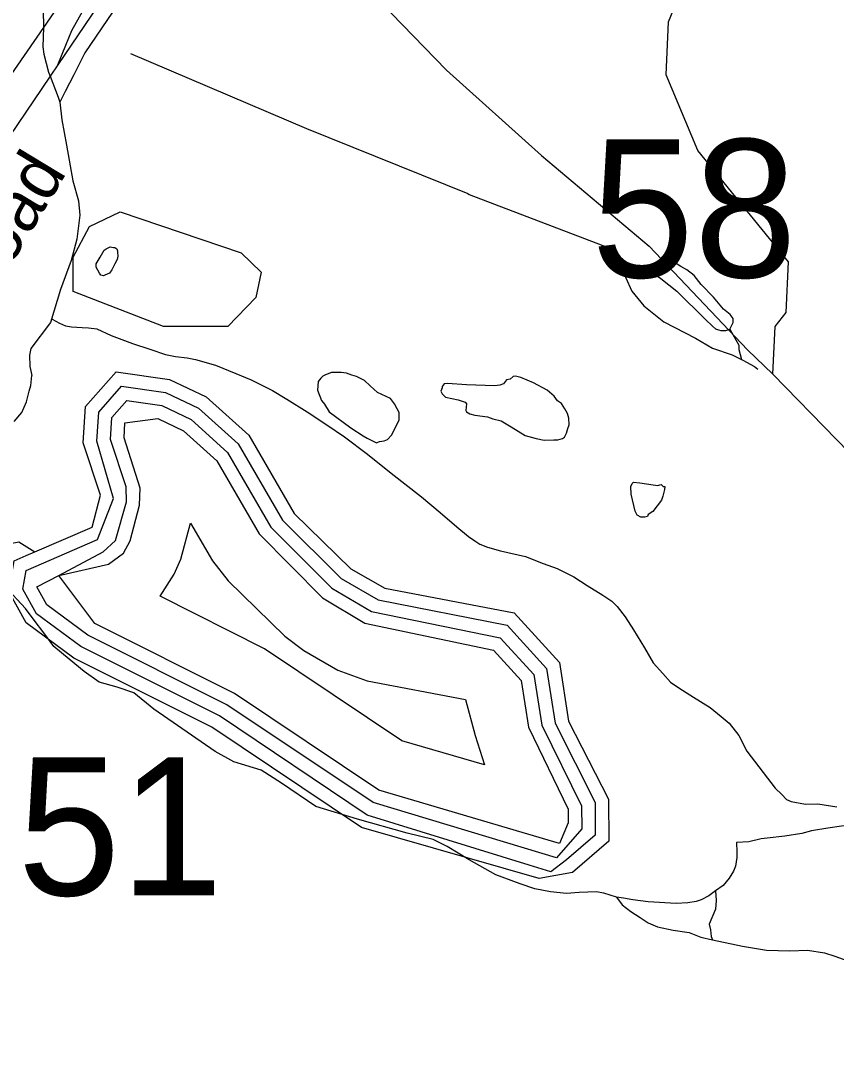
# Model space of a CAD drawing. Extents: x 2206922 to 2357709, y 510027 to 673830.
# Drawn here: x 2292666 to 2295085, y 579534 to 582649 of the extents above; entities that cross this region are included whole.
import ezdxf

# ---------------------------------------------------------------- set-up
doc = ezdxf.new("R2010")
doc.units = 0
for name, color, linetype in [('Exist Boundary Political Urban Extension UEB', 7, 'Continuous'), ('Exist Hydrographic Buffer Line', 7, 'Continuous'), ('Exist Hydrographic Creek Single Shore', 7, 'Continuous'), ('Exist Hydrographic Lake Shore', 7, 'Continuous'), ('Exist Hydrographic Misc Water Feature', 7, 'Continuous'), ('Exist Hydrographic Pond Under 1500 Sq Ft', 7, 'Continuous'), ('Exist Railroad Mainline', 7, 'Continuous'), ('Exist Railroad Mainline Label', 7, 'Continuous'), ('Exist Railroad Siding', 7, 'Continuous'), ('Exist Road Non-System Type 51', 7, 'Continuous'), ('Exist Road Secondary Structure Standard Bridge Number Label', 7, 'Continuous')]:
    doc.layers.add(name, color=color, linetype=linetype)

msp = doc.modelspace()

# ---------------------------------------------------------------- linework, layer by layer
at = {"layer": 'Exist Boundary Political Urban Extension UEB'}
msp.add_line((2293661.2, 583975.8), (2292732.5, 582629.8), dxfattribs=at)
msp.add_lwpolyline([(2292732.5, 582629.8), (2290914.9, 579995.5), (2290619.8, 580336), (2290491.9, 580699.3)], dxfattribs=at)
at = {"layer": 'Exist Hydrographic Buffer Line'}
for points in [[(2294238.8, 580122.8), (2294174.6, 580142.6), (2293693.9, 580291.1), (2293255.1, 580585.3), (2292844, 580791.4), (2292711.7, 580888.7), (2292671.6, 580961.4), (2292681.6, 581017.8), (2292893.6, 581109.5), (2292940.6, 581231), (2292891.4, 581401.2), (2292896.9, 581487.9), (2292964.6, 581564.6), (2293095.2, 581545.6), (2293193.4, 581499.4), (2293310.5, 581393.4), (2293442.3, 581166.5), (2293616.8, 580993.9), (2293726.1, 580930), (2294109.4, 580854.5), (2294226.3, 580726.3), (2294251.5, 580563.9), (2294370, 580328.2), (2294370.6, 580231.7), (2294285.1, 580157.9), (2294238.8, 580122.8)], [(2294255.4, 580164.1), (2294160.8, 580192.5), (2293711.2, 580327.9), (2293277.5, 580618.5), (2292864.9, 580825.6), (2292742.7, 580915.7), (2292713.6, 580968.4), (2292778, 581002.6), (2292909.6, 581072.8), (2292947.1, 581106.2), (2292979.3, 581221.2), (2292977.9, 581265.9), (2292931.6, 581406.3), (2292935.9, 581471.7), (2292980.2, 581521.9), (2293083.7, 581506.9), (2293171.1, 581465.7), (2293278.9, 581368), (2293407.7, 581146.4), (2293589, 580965.3), (2293706.2, 580895.3), (2294088.7, 580817.8), (2294188.7, 580708.3), (2294211.9, 580557.7), (2294330.2, 580318.4), (2294330.6, 580249.8), (2294255.4, 580164.1)], [(2294264, 580206.7), (2294153.5, 580239.4), (2293728.2, 580364.6), (2293299.6, 580651.7), (2292885.6, 580859.9), (2292778, 581002.6), (2292925.4, 581036), (2292969.9, 581069.1), (2292990.6, 581105.1), (2293018.1, 581211.4), (2293020.1, 581261.7), (2292972.2, 581411.5), (2292974.8, 581455.4), (2293071.8, 581468.2), (2293148.7, 581432.1), (2293247.8, 581342.5), (2293373.2, 581126.3), (2293561.1, 580936.6), (2293686.4, 580860.5), (2294068.2, 580781), (2294151, 580690.2), (2294172.3, 580551.6), (2294290.2, 580308.6), (2294290.4, 580268.1), (2294264, 580206.7)], [(2294041.5, 580440.5), (2293796.5, 580511.4), (2293388.8, 580784.7), (2293079.6, 580941.1), (2293120.4, 581006.2), (2293140.9, 581050.5), (2293169.6, 581157.9), (2293234.8, 581045.9), (2293281.2, 580986.3), (2293449.1, 580822.2), (2293505.9, 580779.4), (2293607, 580721.6), (2293693.3, 580689.7), (2293985.9, 580633.8), (2294014.2, 580527.1), (2294041.5, 580440.5)]]:
    msp.add_lwpolyline(points, dxfattribs=at)
at = {"layer": 'Exist Hydrographic Creek Single Shore'}
for points in [[(2292969.9, 583667.9), (2292987.1, 583615.9), (2293001.1, 583569.4), (2293015.1, 583532.6), (2293034.4, 583499.3), (2293058.5, 583475.8), (2293231.8, 583381.5), (2293333.8, 583298.8), (2293598.6, 582913), (2293764.8, 582672.6), (2293929.2, 582502.7), (2294211.5, 582249.8), (2294530.6, 581980.7), (2294822.8, 581672.8), (2294898, 581600.6)], [(2294898, 581600.6), (2294905, 581741.5), (2294937, 581783.4), (2294943.9, 581934.1), (2294674.9, 582264.3), (2294581, 582489.2), (2294588, 582646.4), (2294677, 582864.4), (2294801, 583022.6), (2294949.9, 583091.7), (2295541.9, 583030.5)], [(2298305, 579714.8), (2297796, 579803.8), (2297620.1, 579866.4), (2296816.9, 580269.7), (2295914, 580658.5), (2295275.9, 581212.5), (2294898, 581600.6)], [(2291909.1, 580757.6), (2292095.5, 580872), (2292212.9, 580953.7), (2292369.5, 581005.9), (2292480.8, 581032.8), (2292552.6, 581068.1), (2292613.7, 581093.2), (2292659.7, 581102.2), (2292707.2, 581072.5)]]:
    msp.add_lwpolyline(points, dxfattribs=at)
at = {"layer": 'Exist Hydrographic Lake Shore'}
for points in [[(2292707.2, 581072.5), (2292877.8, 581146.2), (2292901.8, 581240.8), (2292851, 581396.1), (2292857.9, 581504.1), (2292949, 581607.2), (2293106.9, 581584.4), (2293216, 581533), (2293341.9, 581418.9), (2293477, 581186.6), (2293644.9, 581022.5), (2293745.8, 580964.7), (2294129.9, 580891.3), (2294264, 580744.4), (2294290.9, 580570), (2294410, 580338), (2294411, 580213.4), (2294302.9, 580120.5), (2294203.9, 580102.8)], [(2294203.9, 580102.8), (2293676.9, 580254.5), (2293233, 580552), (2292822.9, 580757.1), (2292681, 580861.6), (2292629.9, 580954.5), (2292645.9, 581046), (2292681.4, 581061.4), (2292707.2, 581072.5)]]:
    msp.add_lwpolyline(points, dxfattribs=at)
at = {"layer": 'Exist Hydrographic Misc Water Feature'}
for points in [[(2292991.6, 582552.8), (2293513.1, 582329.9), (2293992.5, 582136.5)], [(2293992.5, 582136.5), (2293996.4, 582134.3), (2294414.1, 581974.5), (2294439.9, 581956.8), (2294460.4, 581888.8), (2294479.1, 581847.1), (2294515.2, 581803.5), (2294574, 581756.1), (2294668.4, 581707), (2294718.2, 581677.6), (2294776.6, 581657.9), (2294804.9, 581644.3)], [(2292935.3, 581910.4), (2292929.3, 581900.4), (2292915.2, 581894.4), (2292911.5, 581892.5), (2292903.3, 581894.2), (2292899.2, 581900.1), (2292889.5, 581918.2), (2292888.9, 581928), (2292900.8, 581948.1), (2292913.1, 581968.2), (2292918.8, 581972.5), (2292930.9, 581978.4), (2292940.4, 581976.6), (2292944.7, 581976.8), (2292950.8, 581972.6), (2292952.7, 581966.6), (2292952.9, 581962.6), (2292953.1, 581950.8), (2292951.5, 581940.5), (2292945.1, 581928.4), (2292935.3, 581910.4)], [(2294769.6, 581733.9), (2294779.9, 581753.9), (2294779.9, 581762), (2294779.7, 581766.1), (2294771.5, 581777.9), (2294751.6, 581793.5), (2294721.3, 581829.2), (2294684.8, 581866.8), (2294664.5, 581893), (2294642.7, 581910.4), (2294624.3, 581920.5), (2294601.9, 581934.4), (2294592.3, 581934.2), (2294580, 581930), (2294558.4, 581919.9), (2294544.5, 581907.8), (2294548.4, 581901.5), (2294552.7, 581893.6), (2294564.8, 581884), (2294612.8, 581846.4), (2294697.7, 581763.1), (2294718.2, 581743.3), (2294727.8, 581735.4), (2294736.2, 581731.7), (2294743.8, 581729.7), (2294758, 581729.6), (2294769.6, 581733.9)], [(2294769.6, 581733.9), (2294796.5, 581686.1), (2294796.7, 581673.9), (2294804.9, 581644.3)], [(2294804.9, 581644.3), (2294808.4, 581642.1), (2294843.1, 581622.7), (2294853.1, 581614.8)], [(2293685.9, 581581.6), (2293662, 581593.4), (2293647.8, 581597.5), (2293632.2, 581603.1), (2293616, 581605.2), (2293587.9, 581605), (2293569.9, 581598.8), (2293561.9, 581594.7), (2293555.9, 581588.7), (2293548.2, 581578.5), (2293546.5, 581552.4), (2293558.4, 581522.6), (2293566.6, 581510.8), (2293581, 581488.8), (2293645.3, 581441.4), (2293681.6, 581417.6), (2293693.5, 581409.8), (2293709.7, 581402.1), (2293721.4, 581396.3), (2293729.8, 581400.3), (2293743.8, 581402.2), (2293753.8, 581406.4), (2293767.1, 581420.6), (2293788.9, 581464.8), (2293788.9, 581486.7), (2293782.9, 581496.9), (2293774.9, 581512.7), (2293762.6, 581528.4), (2293724.3, 581546.3), (2293702.1, 581565.8), (2293685.9, 581581.6)], [(2294248.2, 581535.1), (2294227.7, 581552.8), (2294187.7, 581574.6), (2294149.8, 581590), (2294133.6, 581594.1), (2294127.4, 581593.8), (2294117.6, 581585.6), (2294107.5, 581583.8), (2294097.9, 581571.5), (2294087.8, 581567.4), (2294071.9, 581565.3), (2293988.2, 581568.6), (2293932.2, 581572.2), (2293922, 581572.1), (2293916, 581564.1), (2293916.2, 581560), (2293911.9, 581550.1), (2293916.2, 581542.1), (2293926.5, 581532.1), (2293964.2, 581524.3), (2293984.7, 581516.8), (2293988.2, 581512.6), (2293986.6, 581492.6), (2293988.4, 581488.6), (2293998.4, 581482.7), (2294012.8, 581478.9), (2294050.9, 581473.2), (2294066.9, 581467.5), (2294091.1, 581461.8), (2294120.9, 581444), (2294162.9, 581418.6), (2294195.3, 581408.8), (2294219.3, 581404.8), (2294247.4, 581405), (2294259.3, 581405.3), (2294273.2, 581409.3), (2294279, 581413.3), (2294285.1, 581425.3), (2294288.8, 581439.4), (2294293.1, 581449.7), (2294292.5, 581469.6), (2294288.6, 581483.6), (2294280.2, 581497.4), (2294270.6, 581513.1), (2294258.2, 581521), (2294248.2, 581535.1)], [(2294567.1, 581226.3), (2294541.4, 581192.1), (2294527.3, 581184), (2294525.4, 581177.8), (2294517.4, 581175.8), (2294509.2, 581175.8), (2294505.5, 581175.6), (2294495.1, 581181.6), (2294489.3, 581193.4), (2294476.8, 581243.6), (2294476.4, 581267.1), (2294480.5, 581275.5), (2294484.4, 581279.3), (2294502.5, 581277.4), (2294542.2, 581271.8), (2294556.4, 581270.1), (2294562.3, 581272.1), (2294566.6, 581272.2), (2294572.4, 581266.5), (2294576.7, 581266.3), (2294576.5, 581258.2), (2294572.6, 581242.1), (2294570.7, 581238.3), (2294567.1, 581226.3)]]:
    msp.add_lwpolyline(points, dxfattribs=at)
at = {"layer": 'Exist Hydrographic Pond Under 1500 Sq Ft'}
msp.add_lwpolyline([(2293088.8, 581742.1), (2292820.8, 581845.9), (2292820.8, 581947.6), (2292869.8, 582038.4), (2292960.9, 582082.5), (2293319.9, 581960.4), (2293379, 581903.5), (2293363, 581828.4), (2293279.9, 581741.6), (2293088.8, 581742.1)], dxfattribs=at)
at = {"layer": 'Exist Railroad Mainline'}
for points in [[(2293713.1, 583931.4), (2293579.8, 583739.8), (2293339.3, 583373.8), (2293107, 583015.9), (2292893.9, 582694.1), (2292775.6, 582519)], [(2292775.6, 582519), (2292752.6, 582485), (2291559.4, 580720.4), (2291033.1, 579934), (2290104.4, 578539.8)]]:
    msp.add_lwpolyline(points, dxfattribs=at)
at = {"layer": 'Exist Railroad Siding'}
msp.add_lwpolyline([(2292775.6, 582519), (2292799.2, 582577.3), (2292816.7, 582621.3), (2292848.2, 582677.6), (2292921.1, 582782.3), (2293116.2, 583087.8), (2293591.3, 583802)], dxfattribs=at)
at = {"layer": 'Exist Road Non-System Type 51'}
for points in [[(2293763.4, 583888.8), (2293711.7, 583820.1), (2293603.3, 583664), (2293542.7, 583576.2), (2293487.2, 583500.1), (2293421.4, 583404.6), (2293237, 583128.4), (2293088.7, 582911.6), (2292988.1, 582750.3), (2292855.2, 582554.1), (2292823, 582489.6), (2292797.2, 582439.3), (2292781.2, 582407.6)], [(2292308.3, 583301.9), (2292361.5, 583247.3), (2292429.1, 583175.4), (2292518.5, 583082.3), (2292603.3, 582995.1), (2292654, 582929.7), (2292686.3, 582886), (2292712.7, 582838.3), (2292727.1, 582798.4), (2292729.8, 582732.4), (2292732.7, 582640.6), (2292732.5, 582629.8)], [(2292732.5, 582629.8), (2292731.3, 582572.6), (2292733.5, 582550.6), (2292748, 582496.7), (2292752.6, 582485)], [(2292752.6, 582485), (2292776.7, 582423), (2292781.2, 582407.6)], [(2292781.2, 582407.6), (2292786.9, 582356), (2292801.1, 582279.9), (2292820.4, 582174.1), (2292837.2, 582114.7), (2292841, 582072.1), (2292832, 582001.1), (2292815.2, 581937.9), (2292783, 581851.4), (2292753.3, 581753.4), (2292695.7, 581676.7), (2292691.8, 581656.6), (2292692.2, 581622.8), (2292698.4, 581596.7)], [(2292758.5, 581763.7), (2292780.4, 581752.1), (2292798.5, 581744.3), (2292816.5, 581740.5), (2292847.5, 581739.2), (2292866.8, 581737.9), (2292891.3, 581735.3), (2292933.9, 581714.7), (2292997.1, 581691.4), (2293048.7, 581674.6), (2293095.1, 581659.2), (2293124.8, 581652.7), (2293159.6, 581648.8), (2293184.1, 581643.7), (2293243.5, 581626.9), (2293304.1, 581602.4), (2293349.2, 581583), (2293412.4, 581552), (2293455, 581526.2), (2293515.6, 581488.8), (2293573.6, 581450.1), (2293626.5, 581414), (2293694.9, 581362.3), (2293764.5, 581306.8), (2293854.8, 581235.9), (2293910.3, 581189.4), (2293959.3, 581146.8), (2293994.1, 581118.4), (2294013.5, 581105.5), (2294027.7, 581095.2), (2294050.9, 581086.2), (2294089.6, 581075.8), (2294163.1, 581059.1), (2294216, 581038.4), (2294257.2, 581022.9), (2294307.5, 580998.4), (2294346.2, 580972.6), (2294392.7, 580944.2), (2294419.8, 580926.1), (2294435.2, 580910.7), (2294459.7, 580879.7), (2294484.2, 580841), (2294516.5, 580788.1), (2294542.3, 580742.9), (2294570.7, 580711.9), (2294593.9, 580686.1), (2294618.4, 580669.3), (2294662.2, 580640.9), (2294711.2, 580610), (2294744.8, 580584.2), (2294768, 580563.5), (2294796.4, 580527.4), (2294820.9, 580480.9), (2294904.7, 580371.2), (2294924.1, 580351.9), (2294938.3, 580337.7), (2294952.4, 580331.2), (2294995, 580323.5), (2295031.1, 580324.8), (2295087.9, 580315.7)], [(2292646.3, 581459.8), (2292668.2, 581486.9), (2292682.4, 581517.9), (2292690.1, 581550.1), (2292695.3, 581566.9), (2292698.4, 581596.7)], [(2294433.9, 580047.3), (2294396.5, 580059.6), (2294373.3, 580063.4), (2294348.8, 580062.2), (2294323, 580060.9), (2294285.6, 580058.3), (2294237.9, 580063.4), (2294191.5, 580072.5), (2294147.6, 580086.7), (2294075.4, 580113.8), (2293996.7, 580157.7), (2293930.9, 580197.7), (2293889.6, 580218.3), (2293812.3, 580237.7), (2293665.2, 580279), (2293541.4, 580316.4), (2293439.5, 580386.1), (2293378.9, 580424.8), (2293297.6, 580449.3), (2293242.2, 580480.3), (2293060.3, 580605.5), (2293001, 580654.5), (2292952, 580671.3), (2292897.8, 580685.5), (2292853.9, 580717.7), (2292808.8, 580753.9), (2292763.6, 580791.3), (2292734, 580832.6), (2292705.6, 580870), (2292679.8, 580904.9), (2292642.4, 580944.9)], [(2295302.6, 580232.5), (2295240.7, 580238.3), (2295192.3, 580248), (2295161.4, 580257.7), (2295138.2, 580259.6), (2295101.4, 580257.7), (2295060.8, 580251.9), (2295012.4, 580244.1), (2294983.4, 580236.4), (2294933.1, 580228.6), (2294880.9, 580222.8), (2294863.4, 580220.9), (2294826.7, 580211.2), (2294789.9, 580209.3), (2294791.2, 580182.2), (2294791.2, 580165.4), (2294787.3, 580139.6), (2294780.9, 580124.1), (2294768, 580103.5), (2294749.9, 580081.5), (2294728, 580066)], [(2294728, 580066), (2294707.4, 580051.2), (2294685.4, 580039.6), (2294670, 580034.4), (2294645.5, 580030.5), (2294610.6, 580028), (2294528.1, 580033.1), (2294481.7, 580039.6), (2294454.6, 580044.7), (2294433.9, 580047.3)], [(2294728, 580066), (2294729.9, 580037), (2294728, 580011.8), (2294708.7, 579967.3), (2294712.5, 579949.9), (2294714.5, 579930.5), (2294718.3, 579920.8)], [(2294433.9, 580047.3), (2294450.7, 580024.1), (2294476.5, 580004.7), (2294503.6, 579986.7), (2294528.1, 579971.2), (2294555.2, 579959.6), (2294601.6, 579949.2), (2294649.3, 579942.8), (2294684.2, 579928.6), (2294718.3, 579920.8)], [(2294718.3, 579920.8), (2294807.3, 579901.5), (2294878.9, 579889.9), (2294948.6, 579887.9), (2295000.8, 579889.9), (2295051.1, 579882.1), (2295082.1, 579872.5), (2295128.5, 579855), (2295163.3, 579841.5), (2295231, 579814.4), (2295295.4, 579782.7), (2295312.6, 579776.4)]]:
    msp.add_lwpolyline(points, dxfattribs=at)

# ---------------------------------------------------------------- texts
at = {"layer": 'Exist Railroad Mainline Label'}
msp.add_text('Railroad', height=150, rotation=58.7987, dxfattribs=at).set_placement((2292416.7, 581561.2))
at = {"layer": 'Exist Road Secondary Structure Standard Bridge Number Label'}
for s, p in [('58', (2294358.7, 581887.8)), ('51', (2292655.9, 580052.8))]:
    msp.add_text(s, height=410.1, dxfattribs=at).set_placement(p)

doc.saveas('drawing.dxf')
